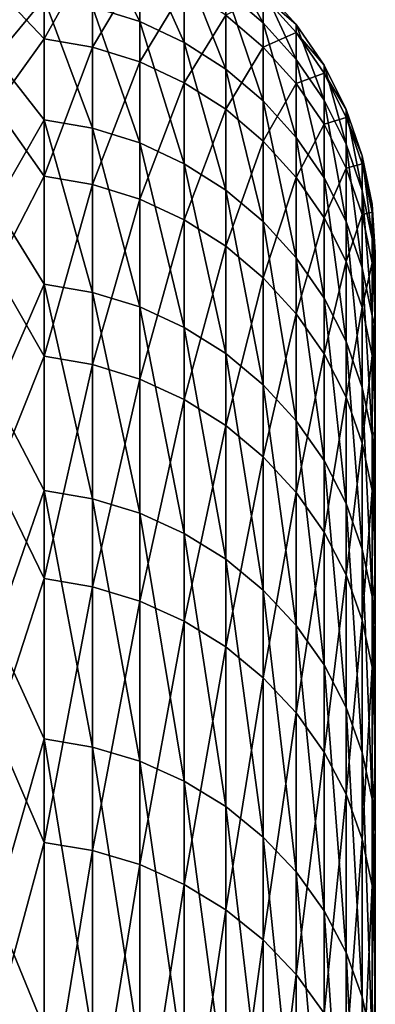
# Model space of a CAD drawing. Header units: metres. Extents: x -2 to 85, y -75 to 96.
# Tile 378 of 444: x 67.871 to 68.35, y 49.973 to 51.3. Entities that reach past the tile are written whole.
import ezdxf

# ---------------------------------------------------------------- set-up
doc = ezdxf.new("R2010")
doc.units = ezdxf.units.M
doc.layers.add('solid_20204500', color=7, linetype='CONTINUOUS')

msp = doc.modelspace()

# ---------------------------------------------------------------- linework, layer by layer
at = {"layer": 'solid_20204500'}
for points in [[(67.9692, 51.423206, -1.535924), (68.032547, 51.403149, -1.534609), (68.032547, 51.297562, -2.699252)], [(67.9692, 51.317528, -2.701565), (67.9692, 51.423206, -1.535924), (68.032547, 51.297562, -2.699252)], [(67.903748, 51.401981, 1.973247), (67.838074, 51.344112, 2.593915), (67.903748, 51.274536, 3.137286)], [(67.903748, 51.401981, 1.973247), (67.903748, 51.274536, 3.137286), (67.9692, 51.390503, 1.972279)], [(68.032547, 51.403149, -1.534609), (68.092674, 51.374886, -1.532755), (68.092674, 51.269428, -2.695992)], [(68.032547, 51.297562, -2.699252), (68.032547, 51.403149, -1.534609), (68.092674, 51.269428, -2.695992)], [(67.903748, 51.328972, -2.702891), (67.838074, 51.249069, -3.34015), (67.838074, 51.388409, -2.158317)], [(67.903748, 51.274536, 3.137286), (67.9692, 51.263119, 3.135747), (67.9692, 51.390503, 1.972279)], [(67.9692, 51.390503, 1.972279), (67.9692, 51.263119, 3.135747), (68.032547, 51.370476, 1.97059)], [(68.148514, 51.386189, -0.365145), (68.199074, 51.343056, -0.364472), (68.199074, 51.295872, -1.527574)], [(68.148514, 51.338917, -1.530397), (68.148514, 51.386189, -0.365145), (68.199074, 51.295872, -1.527574)], [(67.9692, 51.263119, 3.135747), (68.032547, 51.243198, 3.133062), (68.032547, 51.370476, 1.97059)], [(68.032547, 51.370476, 1.97059), (68.032547, 51.243198, 3.133062), (68.092674, 51.342251, 1.96821)], [(68.092674, 51.374886, -1.532755), (68.148514, 51.338917, -1.530397), (68.148514, 51.23362, -2.691843)], [(68.092674, 51.269428, -2.695992), (68.092674, 51.374886, -1.532755), (68.148514, 51.23362, -2.691843)], [(67.903748, 51.274536, 3.137286), (67.838074, 51.344112, 2.593915), (67.838074, 51.18277, 3.772945)], [(68.032547, 51.243198, 3.133062), (68.092674, 51.21513, 3.129279), (68.092674, 51.342251, 1.96821)], [(68.092674, 51.342251, 1.96821), (68.092674, 51.21513, 3.129279), (68.148514, 51.306332, 1.965181)], [(68.199074, 51.343056, -0.364472), (68.243469, 51.293606, -0.3637), (68.243469, 51.246521, -1.524338)], [(68.199074, 51.343056, -0.364472), (68.199074, 51.332207, 0.799536), (68.243469, 51.293606, -0.3637)], [(68.199074, 51.295872, -1.527574), (68.199074, 51.343056, -0.364472), (68.243469, 51.246521, -1.524338)], [(67.903748, 51.165245, -3.862384), (67.838074, 51.249069, -3.34015), (67.903748, 51.328972, -2.702891)], [(67.903748, 51.328972, -2.702891), (67.9692, 51.317528, -2.701565), (67.9692, 51.153881, -3.86049)], [(67.903748, 51.165245, -3.862384), (67.903748, 51.328972, -2.702891), (67.9692, 51.153881, -3.86049)], [(68.148514, 51.338917, -1.530397), (68.199074, 51.295872, -1.527574), (68.199074, 51.190769, -2.686879)], [(68.148514, 51.23362, -2.691843), (68.148514, 51.338917, -1.530397), (68.199074, 51.190769, -2.686879)], [(68.148514, 51.306332, 1.965181), (68.199074, 51.263351, 1.961557), (68.199074, 51.332207, 0.799536)], [(68.199074, 51.332207, 0.799536), (68.243469, 51.282776, 0.797843), (68.243469, 51.293606, -0.3637)], [(68.199074, 51.332207, 0.799536), (68.199074, 51.263351, 1.961557), (68.243469, 51.282776, 0.797843)], [(67.9692, 51.317528, -2.701565), (68.032547, 51.297562, -2.699252), (68.032547, 51.134056, -3.857184)], [(67.9692, 51.153881, -3.86049), (67.9692, 51.317528, -2.701565), (68.032547, 51.134056, -3.857184)], [(68.092674, 51.21513, 3.129279), (68.148514, 51.179405, 3.124463), (68.148514, 51.306332, 1.965181)], [(68.148514, 51.306332, 1.965181), (68.148514, 51.179405, 3.124463), (68.199074, 51.263351, 1.961557)], [(68.032547, 51.297562, -2.699252), (68.092674, 51.269428, -2.695992), (68.092674, 51.106117, -3.852526)], [(68.032547, 51.134056, -3.857184), (68.032547, 51.297562, -2.699252), (68.092674, 51.106117, -3.852526)], [(68.199074, 51.295872, -1.527574), (68.243469, 51.246521, -1.524338), (68.243469, 51.14164, -2.681187)], [(68.199074, 51.190769, -2.686879), (68.199074, 51.295872, -1.527574), (68.243469, 51.14164, -2.681187)], [(68.243469, 51.293606, -0.3637), (68.280907, 51.238701, -0.362843), (68.280907, 51.191727, -1.520745)], [(68.243469, 51.293606, -0.3637), (68.243469, 51.282776, 0.797843), (68.280907, 51.238701, -0.362843)], [(68.243469, 51.246521, -1.524338), (68.243469, 51.293606, -0.3637), (68.280907, 51.191727, -1.520745)], [(68.199074, 51.263351, 1.961557), (68.243469, 51.214066, 1.957401), (68.243469, 51.282776, 0.797843)], [(68.243469, 51.282776, 0.797843), (68.280907, 51.227898, 0.795962), (68.280907, 51.238701, -0.362843)], [(68.243469, 51.282776, 0.797843), (68.243469, 51.214066, 1.957401), (68.280907, 51.227898, 0.795962)], [(67.903748, 51.274536, 3.137286), (67.838074, 51.18277, 3.772945), (67.903748, 51.089222, 4.293526)], [(67.903748, 51.274536, 3.137286), (67.903748, 51.089222, 4.293526), (67.9692, 51.263119, 3.135747)], [(67.903748, 51.089222, 4.293526), (67.9692, 51.077896, 4.29142), (67.9692, 51.263119, 3.135747)], [(67.9692, 51.263119, 3.135747), (67.9692, 51.077896, 4.29142), (68.032547, 51.243198, 3.133062)], [(68.092674, 51.269428, -2.695992), (68.148514, 51.23362, -2.691843), (68.148514, 51.07056, -3.846597)], [(68.092674, 51.106117, -3.852526), (68.092674, 51.269428, -2.695992), (68.148514, 51.07056, -3.846597)], [(68.148514, 51.179405, 3.124463), (68.199074, 51.136658, 3.118701), (68.199074, 51.263351, 1.961557)], [(68.199074, 51.263351, 1.961557), (68.199074, 51.136658, 3.118701), (68.243469, 51.214066, 1.957401)], [(67.903748, 51.165245, -3.862384), (67.838074, 51.050056, -4.513409), (67.838074, 51.249069, -3.34015)], [(67.9692, 51.077896, 4.29142), (68.032547, 51.058136, 4.287745), (68.032547, 51.243198, 3.133062)], [(68.032547, 51.243198, 3.133062), (68.032547, 51.058136, 4.287745), (68.092674, 51.21513, 3.129279)], [(68.243469, 51.246521, -1.524338), (68.280907, 51.191727, -1.520745), (68.280907, 51.087093, -2.674867)], [(68.243469, 51.14164, -2.681187), (68.243469, 51.246521, -1.524338), (68.280907, 51.087093, -2.674867)], [(68.280907, 51.238701, -0.362843), (68.310738, 51.179317, -0.361915), (68.310738, 51.132462, -1.516859)], [(68.280907, 51.238701, -0.362843), (68.280907, 51.227898, 0.795962), (68.310738, 51.179317, -0.361915)], [(68.280907, 51.191727, -1.520745), (68.280907, 51.238701, -0.362843), (68.310738, 51.132462, -1.516859)], [(68.148514, 51.23362, -2.691843), (68.199074, 51.190769, -2.686879), (68.199074, 51.028011, -3.839503)], [(68.148514, 51.07056, -3.846597), (68.148514, 51.23362, -2.691843), (68.199074, 51.028011, -3.839503)], [(68.243469, 51.214066, 1.957401), (68.280907, 51.159348, 1.952788), (68.280907, 51.227898, 0.795962)], [(68.280907, 51.227898, 0.795962), (68.310738, 51.168541, 0.793928), (68.310738, 51.179317, -0.361915)], [(68.280907, 51.227898, 0.795962), (68.280907, 51.159348, 1.952788), (68.310738, 51.168541, 0.793928)], [(68.032547, 51.058136, 4.287745), (68.092674, 51.030289, 4.282568), (68.092674, 51.21513, 3.129279)], [(68.092674, 51.21513, 3.129279), (68.092674, 51.030289, 4.282568), (68.148514, 51.179405, 3.124463)], [(68.199074, 51.136658, 3.118701), (68.243469, 51.087639, 3.112094), (68.243469, 51.214066, 1.957401)], [(68.243469, 51.214066, 1.957401), (68.243469, 51.087639, 3.112094), (68.280907, 51.159348, 1.952788)], [(67.903748, 51.089222, 4.293526), (67.838074, 51.18277, 3.772945), (67.838074, 50.961918, 4.94229)], [(68.199074, 51.190769, -2.686879), (68.243469, 51.14164, -2.681187), (68.243469, 50.979225, -3.831369)], [(68.199074, 51.028011, -3.839503), (68.199074, 51.190769, -2.686879), (68.243469, 50.979225, -3.831369)], [(68.280907, 51.191727, -1.520745), (68.310738, 51.132462, -1.516859), (68.310738, 51.028099, -2.668031)], [(68.280907, 51.087093, -2.674867), (68.280907, 51.191727, -1.520745), (68.310738, 51.028099, -2.668031)], [(68.092674, 51.030289, 4.282568), (68.148514, 50.99485, 4.275977), (68.148514, 51.179405, 3.124463)], [(68.148514, 51.179405, 3.124463), (68.148514, 50.99485, 4.275977), (68.199074, 51.136658, 3.118701)], [(68.280907, 51.159348, 1.952788), (68.310738, 51.100166, 1.947798), (68.310738, 51.168541, 0.793928)], [(68.310738, 51.179317, -0.361915), (68.332428, 51.116501, -0.360935), (68.332428, 51.069775, -1.512748)], [(68.310738, 51.179317, -0.361915), (68.310738, 51.168541, 0.793928), (68.332428, 51.116501, -0.360935)], [(68.310738, 51.132462, -1.516859), (68.310738, 51.179317, -0.361915), (68.332428, 51.069775, -1.512748)], [(68.310738, 51.168541, 0.793928), (68.332428, 51.105755, 0.791776), (68.332428, 51.116501, -0.360935)], [(68.310738, 51.168541, 0.793928), (68.310738, 51.100166, 1.947798), (68.332428, 51.105755, 0.791776)], [(67.903748, 50.943924, -5.012275), (67.838074, 51.050056, -4.513409), (67.903748, 51.165245, -3.862384)], [(67.903748, 51.165245, -3.862384), (67.9692, 51.153881, -3.86049), (67.9692, 50.932671, -5.009816)], [(67.903748, 50.943924, -5.012275), (67.903748, 51.165245, -3.862384), (67.9692, 50.932671, -5.009816)], [(68.243469, 51.087639, 3.112094), (68.280907, 51.033222, 3.104759), (68.280907, 51.159348, 1.952788)], [(68.280907, 51.159348, 1.952788), (68.280907, 51.033222, 3.104759), (68.310738, 51.100166, 1.947798)], [(67.9692, 51.153881, -3.86049), (68.032547, 51.134056, -3.857184), (68.032547, 50.913033, -5.005527)], [(67.9692, 50.932671, -5.009816), (67.9692, 51.153881, -3.86049), (68.032547, 50.913033, -5.005527)], [(68.032547, 51.134056, -3.857184), (68.092674, 51.106117, -3.852526), (68.092674, 50.885361, -4.999482)], [(68.032547, 50.913033, -5.005527), (68.032547, 51.134056, -3.857184), (68.092674, 50.885361, -4.999482)], [(68.148514, 50.99485, 4.275977), (68.199074, 50.952442, 4.268091), (68.199074, 51.136658, 3.118701)], [(68.199074, 51.136658, 3.118701), (68.199074, 50.952442, 4.268091), (68.243469, 51.087639, 3.112094)], [(68.243469, 51.14164, -2.681187), (68.280907, 51.087093, -2.674867), (68.280907, 50.925064, -3.822339)], [(68.243469, 50.979225, -3.831369), (68.243469, 51.14164, -2.681187), (68.280907, 50.925064, -3.822339)], [(68.310738, 51.132462, -1.516859), (68.332428, 51.069775, -1.512748), (68.332428, 50.965691, -2.660801)], [(68.310738, 51.028099, -2.668031), (68.310738, 51.132462, -1.516859), (68.332428, 50.965691, -2.660801)], [(68.332428, 51.116501, -0.360935), (68.345589, 51.051365, -0.359918), (68.345589, 51.004768, -1.508486)], [(68.332428, 51.116501, -0.360935), (68.332428, 51.105755, 0.791776), (68.345589, 51.051365, -0.359918)], [(68.332428, 51.069775, -1.512748), (68.332428, 51.116501, -0.360935), (68.345589, 51.004768, -1.508486)], [(68.092674, 51.106117, -3.852526), (68.148514, 51.07056, -3.846597), (68.148514, 50.850143, -4.991788)], [(68.092674, 50.885361, -4.999482), (68.092674, 51.106117, -3.852526), (68.148514, 50.850143, -4.991788)], [(68.310738, 51.100166, 1.947798), (68.332428, 51.037567, 1.942519), (68.332428, 51.105755, 0.791776)], [(68.332428, 51.105755, 0.791776), (68.345589, 51.040649, 0.789545), (68.345589, 51.051365, -0.359918)], [(68.332428, 51.105755, 0.791776), (68.332428, 51.037567, 1.942519), (68.345589, 51.040649, 0.789545)], [(67.903748, 51.089222, 4.293526), (67.838074, 50.961918, 4.94229), (67.903748, 50.846504, 5.439092)], [(67.903748, 51.089222, 4.293526), (67.903748, 50.846504, 5.439092), (67.9692, 51.077896, 4.29142)], [(68.280907, 51.033222, 3.104759), (68.310738, 50.974361, 3.096825), (68.310738, 51.100166, 1.947798)], [(68.310738, 51.100166, 1.947798), (68.310738, 50.974361, 3.096825), (68.332428, 51.037567, 1.942519)], [(67.903748, 50.846504, 5.439092), (67.9692, 50.8353, 5.436424), (67.9692, 51.077896, 4.29142)], [(67.9692, 51.077896, 4.29142), (67.9692, 50.8353, 5.436424), (68.032547, 51.058136, 4.287745)], [(68.199074, 50.952442, 4.268091), (68.243469, 50.903816, 4.259049), (68.243469, 51.087639, 3.112094)], [(68.243469, 51.087639, 3.112094), (68.243469, 50.903816, 4.259049), (68.280907, 51.033222, 3.104759)], [(68.280907, 51.087093, -2.674867), (68.310738, 51.028099, -2.668031), (68.310738, 50.866482, -3.812571)], [(68.280907, 50.925064, -3.822339), (68.280907, 51.087093, -2.674867), (68.310738, 50.866482, -3.812571)], [(68.148514, 51.07056, -3.846597), (68.199074, 51.028011, -3.839503), (68.199074, 50.808002, -4.982582)], [(68.148514, 50.850143, -4.991788), (68.148514, 51.07056, -3.846597), (68.199074, 50.808002, -4.982582)], [(68.332428, 51.069775, -1.512748), (68.345589, 51.004768, -1.508486), (68.345589, 50.900978, -2.653304)], [(68.332428, 50.965691, -2.660801), (68.332428, 51.069775, -1.512748), (68.345589, 50.900978, -2.653304)], [(67.903748, 50.943924, -5.012275), (67.838074, 50.79187, -5.675082), (67.838074, 51.050056, -4.513409)], [(67.9692, 50.8353, 5.436424), (68.032547, 50.815746, 5.431769), (68.032547, 51.058136, 4.287745)], [(68.032547, 51.058136, 4.287745), (68.032547, 50.815746, 5.431769), (68.092674, 51.030289, 4.282568)], [(68.345589, 51.051365, -0.359918), (68.349998, 50.986908, 0.214302), (68.349998, 50.984814, -0.377795)], [(68.345589, 51.051365, -0.359918), (68.345589, 51.040649, 0.789545), (68.349998, 50.986908, 0.214302)], [(68.345589, 51.051365, -0.359918), (68.349998, 50.984814, -0.377795), (68.349998, 50.96748, -0.969163)], [(68.345589, 51.004768, -1.508486), (68.345589, 51.051365, -0.359918), (68.349998, 50.96748, -0.969163)], [(68.310738, 50.974361, 3.096825), (68.332428, 50.912102, 3.088432), (68.332428, 51.037567, 1.942519)], [(68.332428, 51.037567, 1.942519), (68.345589, 50.972652, 1.937046), (68.345589, 51.040649, 0.789545)], [(68.332428, 51.037567, 1.942519), (68.332428, 50.912102, 3.088432), (68.345589, 50.972652, 1.937046)], [(68.345589, 51.040649, 0.789545), (68.349998, 50.973774, 0.806256), (68.349998, 50.986908, 0.214302)], [(68.345589, 51.040649, 0.789545), (68.345589, 50.972652, 1.937046), (68.349998, 50.973774, 0.806256)], [(68.032547, 50.815746, 5.431769), (68.092674, 50.788193, 5.425209), (68.092674, 51.030289, 4.282568)], [(68.092674, 51.030289, 4.282568), (68.092674, 50.788193, 5.425209), (68.148514, 50.99485, 4.275977)], [(68.199074, 51.028011, -3.839503), (68.243469, 50.979225, -3.831369), (68.243469, 50.759686, -4.972026)], [(68.199074, 50.808002, -4.982582), (68.199074, 51.028011, -3.839503), (68.243469, 50.759686, -4.972026)], [(68.243469, 50.903816, 4.259049), (68.280907, 50.849831, 4.249011), (68.280907, 51.033222, 3.104759)], [(68.280907, 51.033222, 3.104759), (68.280907, 50.849831, 4.249011), (68.310738, 50.974361, 3.096825)], [(68.310738, 51.028099, -2.668031), (68.332428, 50.965691, -2.660801), (68.332428, 50.804512, -3.802239)], [(68.310738, 50.866482, -3.812571), (68.310738, 51.028099, -2.668031), (68.332428, 50.804512, -3.802239)], [(68.345589, 51.004768, -1.508486), (68.349998, 50.96748, -0.969163), (68.349998, 50.934887, -1.560375)], [(68.345589, 51.004768, -1.508486), (68.349998, 50.934887, -1.560375), (68.349998, 50.887108, -2.150534)], [(68.345589, 50.900978, -2.653304), (68.345589, 51.004768, -1.508486), (68.349998, 50.887108, -2.150534)], [(68.092674, 50.788193, 5.425209), (68.148514, 50.753124, 5.416861), (68.148514, 50.99485, 4.275977)], [(68.148514, 50.99485, 4.275977), (68.148514, 50.753124, 5.416861), (68.199074, 50.952442, 4.268091)], [(68.349998, 50.984814, -0.377795), (68.349998, 50.986908, 0.214302), (68.349998, 50.973774, 0.806256)], [(68.349998, 50.984814, -0.377795), (68.349998, 50.973774, 0.806256), (68.349998, 50.945419, 1.397198)], [(68.349998, 50.96748, -0.969163), (68.349998, 50.984814, -0.377795), (68.349998, 50.945419, 1.397198)], [(68.243469, 50.979225, -3.831369), (68.280907, 50.925064, -3.822339), (68.280907, 50.706039, -4.960307)], [(68.243469, 50.759686, -4.972026), (68.243469, 50.979225, -3.831369), (68.280907, 50.706039, -4.960307)], [(68.280907, 50.849831, 4.249011), (68.310738, 50.791439, 4.238153), (68.310738, 50.974361, 3.096825)], [(68.310738, 50.974361, 3.096825), (68.310738, 50.791439, 4.238153), (68.332428, 50.912102, 3.088432)], [(68.332428, 50.912102, 3.088432), (68.345589, 50.847542, 3.07973), (68.345589, 50.972652, 1.937046)], [(68.345589, 50.972652, 1.937046), (68.349998, 50.945419, 1.397198), (68.349998, 50.973774, 0.806256)], [(68.345589, 50.972652, 1.937046), (68.349998, 50.90181, 1.987699), (68.349998, 50.945419, 1.397198)], [(68.345589, 50.972652, 1.937046), (68.345589, 50.847542, 3.07973), (68.349998, 50.90181, 1.987699)], [(67.903748, 50.846504, 5.439092), (67.838074, 50.961918, 4.94229), (67.838074, 50.682125, 6.098949)], [(68.332428, 50.965691, -2.660801), (68.345589, 50.900978, -2.653304), (68.345589, 50.740257, -3.791525)], [(68.332428, 50.804512, -3.802239), (68.332428, 50.965691, -2.660801), (68.345589, 50.740257, -3.791525)], [(68.349998, 50.96748, -0.969163), (68.349998, 50.945419, 1.397198), (68.349998, 50.90181, 1.987699)], [(68.349998, 50.934887, -1.560375), (68.349998, 50.96748, -0.969163), (68.349998, 50.90181, 1.987699)], [(67.903748, 50.665562, -6.149704), (67.838074, 50.79187, -5.675082), (67.903748, 50.943924, -5.012275)], [(67.903748, 50.943924, -5.012275), (67.9692, 50.932671, -5.009816), (67.9692, 50.654442, -6.146688)], [(67.903748, 50.665562, -6.149704), (67.903748, 50.943924, -5.012275), (67.9692, 50.654442, -6.146688)], [(68.148514, 50.753124, 5.416861), (68.199074, 50.711163, 5.40687), (68.199074, 50.952442, 4.268091)], [(68.199074, 50.952442, 4.268091), (68.199074, 50.711163, 5.40687), (68.243469, 50.903816, 4.259049)], [(67.9692, 50.932671, -5.009816), (68.032547, 50.913033, -5.005527), (68.032547, 50.635044, -6.141425)], [(67.9692, 50.654442, -6.146688), (67.9692, 50.932671, -5.009816), (68.032547, 50.635044, -6.141425)], [(68.349998, 50.934887, -1.560375), (68.349998, 50.90181, 1.987699), (68.349998, 50.843033, 2.576865)], [(68.349998, 50.887108, -2.150534), (68.349998, 50.934887, -1.560375), (68.349998, 50.843033, 2.576865)], [(68.280907, 50.925064, -3.822339), (68.310738, 50.866482, -3.812571), (68.310738, 50.648014, -4.947631)], [(68.280907, 50.706039, -4.960307), (68.280907, 50.925064, -3.822339), (68.310738, 50.648014, -4.947631)], [(68.032547, 50.913033, -5.005527), (68.092674, 50.885361, -4.999482), (68.092674, 50.607712, -6.134008)], [(68.032547, 50.635044, -6.141425), (68.032547, 50.913033, -5.005527), (68.092674, 50.607712, -6.134008)], [(68.199074, 50.711163, 5.40687), (68.243469, 50.663048, 5.395416), (68.243469, 50.903816, 4.259049)], [(68.243469, 50.903816, 4.259049), (68.243469, 50.663048, 5.395416), (68.280907, 50.849831, 4.249011)], [(68.310738, 50.791439, 4.238153), (68.332428, 50.729675, 4.226667), (68.332428, 50.912102, 3.088432)], [(68.332428, 50.912102, 3.088432), (68.332428, 50.729675, 4.226667), (68.345589, 50.847542, 3.07973)], [(68.345589, 50.847542, 3.07973), (68.349998, 50.843033, 2.576865), (68.349998, 50.90181, 1.987699)], [(68.345589, 50.900978, -2.653304), (68.349998, 50.887108, -2.150534), (68.349998, 50.824184, -2.738801)], [(68.345589, 50.900978, -2.653304), (68.349998, 50.824184, -2.738801), (68.349998, 50.746059, -3.325743)], [(68.345589, 50.740257, -3.791525), (68.345589, 50.900978, -2.653304), (68.349998, 50.746059, -3.325743)], [(68.092674, 50.885361, -4.999482), (68.148514, 50.850143, -4.991788), (68.148514, 50.572922, -6.124569)], [(68.092674, 50.607712, -6.134008), (68.092674, 50.885361, -4.999482), (68.148514, 50.572922, -6.124569)], [(68.349998, 50.887108, -2.150534), (68.349998, 50.843033, 2.576865), (68.349998, 50.769154, 3.163857)], [(68.349998, 50.824184, -2.738801), (68.349998, 50.887108, -2.150534), (68.349998, 50.769154, 3.163857)], [(68.310738, 50.866482, -3.812571), (68.332428, 50.804512, -3.802239), (68.332428, 50.586639, -4.934224)], [(68.310738, 50.648014, -4.947631), (68.310738, 50.866482, -3.812571), (68.332428, 50.586639, -4.934224)], [(68.148514, 50.850143, -4.991788), (68.199074, 50.808002, -4.982582), (68.199074, 50.531292, -6.113274)], [(68.148514, 50.572922, -6.124569), (68.148514, 50.850143, -4.991788), (68.199074, 50.531292, -6.113274)], [(67.903748, 50.846504, 5.439092), (67.838074, 50.682125, 6.098949), (67.903748, 50.546989, 6.571135)], [(67.903748, 50.846504, 5.439092), (67.903748, 50.546989, 6.571135), (67.9692, 50.8353, 5.436424)], [(68.243469, 50.663048, 5.395416), (68.280907, 50.609631, 5.382699), (68.280907, 50.849831, 4.249011)], [(68.280907, 50.849831, 4.249011), (68.280907, 50.609631, 5.382699), (68.310738, 50.791439, 4.238153)], [(68.332428, 50.729675, 4.226667), (68.345589, 50.66563, 4.214757), (68.345589, 50.847542, 3.07973)], [(68.345589, 50.847542, 3.07973), (68.349998, 50.769154, 3.163857), (68.349998, 50.843033, 2.576865)], [(68.345589, 50.847542, 3.07973), (68.345589, 50.66563, 4.214757), (68.349998, 50.769154, 3.163857)], [(67.903748, 50.546989, 6.571135), (67.9692, 50.535931, 6.567912), (67.9692, 50.8353, 5.436424)], [(67.9692, 50.8353, 5.436424), (67.9692, 50.535931, 6.567912), (68.032547, 50.815746, 5.431769)], [(68.349998, 50.824184, -2.738801), (68.349998, 50.769154, 3.163857), (68.349998, 50.680103, 3.74924)], [(68.349998, 50.746059, -3.325743), (68.349998, 50.824184, -2.738801), (68.349998, 50.680103, 3.74924)], [(67.9692, 50.535931, 6.567912), (68.032547, 50.516632, 6.562288), (68.032547, 50.815746, 5.431769)], [(68.032547, 50.815746, 5.431769), (68.032547, 50.516632, 6.562288), (68.092674, 50.788193, 5.425209)], [(68.199074, 50.808002, -4.982582), (68.243469, 50.759686, -4.972026), (68.243469, 50.483559, -6.100322)], [(68.199074, 50.531292, -6.113274), (68.199074, 50.808002, -4.982582), (68.243469, 50.483559, -6.100322)], [(68.332428, 50.804512, -3.802239), (68.345589, 50.740257, -3.791525), (68.345589, 50.522995, -4.92032)], [(68.332428, 50.586639, -4.934224), (68.332428, 50.804512, -3.802239), (68.345589, 50.522995, -4.92032)], [(67.903748, 50.665562, -6.149704), (67.838074, 50.475178, -6.822187), (67.838074, 50.79187, -5.675082)], [(68.032547, 50.516632, 6.562288), (68.092674, 50.489441, 6.554363), (68.092674, 50.788193, 5.425209)], [(68.092674, 50.788193, 5.425209), (68.092674, 50.489441, 6.554363), (68.148514, 50.753124, 5.416861)], [(68.280907, 50.609631, 5.382699), (68.310738, 50.551853, 5.368944), (68.310738, 50.791439, 4.238153)], [(68.310738, 50.791439, 4.238153), (68.310738, 50.551853, 5.368944), (68.332428, 50.729675, 4.226667)], [(68.243469, 50.759686, -4.972026), (68.280907, 50.706039, -4.960307), (68.280907, 50.430561, -6.085944)], [(68.243469, 50.483559, -6.100322), (68.243469, 50.759686, -4.972026), (68.280907, 50.430561, -6.085944)], [(68.345589, 50.66563, 4.214757), (68.349998, 50.680103, 3.74924), (68.349998, 50.769154, 3.163857)], [(68.092674, 50.489441, 6.554363), (68.148514, 50.454834, 6.544277), (68.148514, 50.753124, 5.416861)], [(68.148514, 50.753124, 5.416861), (68.148514, 50.454834, 6.544277), (68.199074, 50.711163, 5.40687)], [(68.345589, 50.740257, -3.791525), (68.349998, 50.746059, -3.325743), (68.349998, 50.652878, -3.910444)], [(68.349998, 50.746059, -3.325743), (68.349998, 50.680103, 3.74924), (68.349998, 50.576035, 4.332103)], [(68.349998, 50.652878, -3.910444), (68.349998, 50.746059, -3.325743), (68.349998, 50.576035, 4.332103)], [(68.345589, 50.740257, -3.791525), (68.349998, 50.652878, -3.910444), (68.349998, 50.544743, -4.492103)], [(68.345589, 50.522995, -4.92032), (68.345589, 50.740257, -3.791525), (68.349998, 50.544743, -4.492103)], [(68.310738, 50.551853, 5.368944), (68.332428, 50.490738, 5.354394), (68.332428, 50.729675, 4.226667)], [(68.332428, 50.729675, 4.226667), (68.332428, 50.490738, 5.354394), (68.345589, 50.66563, 4.214757)], [(68.148514, 50.454834, 6.544277), (68.199074, 50.413422, 6.532207), (68.199074, 50.711163, 5.40687)], [(68.199074, 50.711163, 5.40687), (68.199074, 50.413422, 6.532207), (68.243469, 50.663048, 5.395416)], [(68.280907, 50.706039, -4.960307), (68.310738, 50.648014, -4.947631), (68.310738, 50.373241, -6.070392)], [(68.280907, 50.430561, -6.085944), (68.280907, 50.706039, -4.960307), (68.310738, 50.373241, -6.070392)], [(67.903748, 50.546989, 6.571135), (67.838074, 50.682125, 6.098949), (67.838074, 50.344105, 7.239952)], [(68.345589, 50.66563, 4.214757), (68.349998, 50.576035, 4.332103), (68.349998, 50.680103, 3.74924)], [(67.903748, 50.330849, -7.271845), (67.838074, 50.475178, -6.822187), (67.903748, 50.665562, -6.149704)], [(67.903748, 50.665562, -6.149704), (67.9692, 50.654442, -6.146688), (67.9692, 50.319897, -7.268278)], [(67.903748, 50.330849, -7.271845), (67.903748, 50.665562, -6.149704), (67.9692, 50.319897, -7.268278)], [(68.332428, 50.490738, 5.354394), (68.345589, 50.427364, 5.339306), (68.345589, 50.66563, 4.214757)], [(68.345589, 50.66563, 4.214757), (68.345589, 50.427364, 5.339306), (68.349998, 50.576035, 4.332103)], [(67.9692, 50.654442, -6.146688), (68.032547, 50.635044, -6.141425), (68.032547, 50.300785, -7.262054)], [(67.9692, 50.319897, -7.268278), (67.9692, 50.654442, -6.146688), (68.032547, 50.300785, -7.262054)], [(68.199074, 50.413422, 6.532207), (68.243469, 50.365936, 6.518369), (68.243469, 50.663048, 5.395416)], [(68.243469, 50.663048, 5.395416), (68.243469, 50.365936, 6.518369), (68.280907, 50.609631, 5.382699)], [(68.349998, 50.652878, -3.910444), (68.349998, 50.576035, 4.332103), (68.349998, 50.457073, 4.911644)], [(68.349998, 50.544743, -4.492103), (68.349998, 50.652878, -3.910444), (68.349998, 50.457073, 4.911644)], [(68.310738, 50.648014, -4.947631), (68.332428, 50.586639, -4.934224), (68.332428, 50.312611, -6.053941)], [(68.310738, 50.373241, -6.070392), (68.310738, 50.648014, -4.947631), (68.332428, 50.312611, -6.053941)], [(68.032547, 50.635044, -6.141425), (68.092674, 50.607712, -6.134008), (68.092674, 50.273853, -7.253284)], [(68.032547, 50.300785, -7.262054), (68.032547, 50.635044, -6.141425), (68.092674, 50.273853, -7.253284)], [(68.092674, 50.607712, -6.134008), (68.148514, 50.572922, -6.124569), (68.148514, 50.239574, -7.242123)], [(68.092674, 50.273853, -7.253284), (68.092674, 50.607712, -6.134008), (68.148514, 50.239574, -7.242123)], [(68.243469, 50.365936, 6.518369), (68.280907, 50.313221, 6.503005), (68.280907, 50.609631, 5.382699)], [(68.280907, 50.609631, 5.382699), (68.280907, 50.313221, 6.503005), (68.310738, 50.551853, 5.368944)], [(68.332428, 50.586639, -4.934224), (68.345589, 50.522995, -4.92032), (68.345589, 50.249741, -6.036882)], [(68.332428, 50.312611, -6.053941), (68.332428, 50.586639, -4.934224), (68.345589, 50.249741, -6.036882)], [(68.148514, 50.572922, -6.124569), (68.199074, 50.531292, -6.113274), (68.199074, 50.198563, -7.228766)], [(68.148514, 50.239574, -7.242123), (68.148514, 50.572922, -6.124569), (68.199074, 50.198563, -7.228766)], [(68.345589, 50.427364, 5.339306), (68.349998, 50.457073, 4.911644), (68.349998, 50.576035, 4.332103)], [(67.903748, 50.546989, 6.571135), (67.838074, 50.344105, 7.239952), (67.903748, 50.191418, 7.686841)], [(67.903748, 50.546989, 6.571135), (67.903748, 50.191418, 7.686841), (67.9692, 50.535931, 6.567912)], [(68.280907, 50.313221, 6.503005), (68.310738, 50.256199, 6.486387), (68.310738, 50.551853, 5.368944)], [(68.310738, 50.551853, 5.368944), (68.310738, 50.256199, 6.486387), (68.332428, 50.490738, 5.354394)], [(67.903748, 50.191418, 7.686841), (67.9692, 50.180531, 7.68307), (67.9692, 50.535931, 6.567912)], [(67.9692, 50.535931, 6.567912), (67.9692, 50.180531, 7.68307), (68.032547, 50.516632, 6.562288)], [(68.345589, 50.522995, -4.92032), (68.349998, 50.544743, -4.492103), (68.349998, 50.421551, -5.071273)], [(68.349998, 50.544743, -4.492103), (68.349998, 50.457073, 4.911644), (68.349998, 50.323109, 5.488417)], [(68.349998, 50.421551, -5.071273), (68.349998, 50.544743, -4.492103), (68.349998, 50.323109, 5.488417)], [(68.199074, 50.531292, -6.113274), (68.243469, 50.483559, -6.100322), (68.243469, 50.151531, -7.213452)], [(68.199074, 50.198563, -7.228766), (68.199074, 50.531292, -6.113274), (68.243469, 50.151531, -7.213452)], [(68.345589, 50.522995, -4.92032), (68.349998, 50.421551, -5.071273), (68.349998, 50.283527, -5.647029)], [(68.345589, 50.249741, -6.036882), (68.345589, 50.522995, -4.92032), (68.349998, 50.283527, -5.647029)], [(67.9692, 50.180531, 7.68307), (68.032547, 50.161541, 7.676492), (68.032547, 50.516632, 6.562288)], [(68.032547, 50.516632, 6.562288), (68.032547, 50.161541, 7.676492), (68.092674, 50.489441, 6.554363)], [(68.032547, 50.161541, 7.676492), (68.092674, 50.134777, 7.667221), (68.092674, 50.489441, 6.554363)], [(68.092674, 50.489441, 6.554363), (68.092674, 50.134777, 7.667221), (68.148514, 50.454834, 6.544277)], [(68.243469, 50.483559, -6.100322), (68.280907, 50.430561, -6.085944), (68.280907, 50.099319, -7.19645)], [(68.243469, 50.151531, -7.213452), (68.243469, 50.483559, -6.100322), (68.280907, 50.099319, -7.19645)], [(68.310738, 50.256199, 6.486387), (68.332428, 50.195885, 6.468809), (68.332428, 50.490738, 5.354394)], [(68.332428, 50.490738, 5.354394), (68.332428, 50.195885, 6.468809), (68.345589, 50.427364, 5.339306)], [(67.903748, 50.330849, -7.271845), (67.838074, 50.100796, -7.95178), (67.838074, 50.475178, -6.822187)], [(68.092674, 50.134777, 7.667221), (68.148514, 50.100716, 7.655423), (68.148514, 50.454834, 6.544277)], [(68.148514, 50.454834, 6.544277), (68.148514, 50.100716, 7.655423), (68.199074, 50.413422, 6.532207)], [(68.345589, 50.427364, 5.339306), (68.349998, 50.323109, 5.488417), (68.349998, 50.457073, 4.911644)], [(68.280907, 50.430561, -6.085944), (68.310738, 50.373241, -6.070392), (68.310738, 50.042847, -7.17806)], [(68.280907, 50.099319, -7.19645), (68.280907, 50.430561, -6.085944), (68.310738, 50.042847, -7.17806)], [(68.332428, 50.195885, 6.468809), (68.345589, 50.133343, 6.450581), (68.345589, 50.427364, 5.339306)], [(68.345589, 50.427364, 5.339306), (68.345589, 50.133343, 6.450581), (68.349998, 50.323109, 5.488417)], [(68.148514, 50.100716, 7.655423), (68.199074, 50.059956, 7.641304), (68.199074, 50.413422, 6.532207)], [(68.199074, 50.413422, 6.532207), (68.199074, 50.059956, 7.641304), (68.243469, 50.365936, 6.518369)], [(68.349998, 50.421551, -5.071273), (68.349998, 50.323109, 5.488417), (68.349998, 50.17437, 6.0615)], [(68.349998, 50.283527, -5.647029), (68.349998, 50.421551, -5.071273), (68.349998, 50.17437, 6.0615)], [(68.310738, 50.373241, -6.070392), (68.332428, 50.312611, -6.053941), (68.332428, 49.983112, -7.158607)], [(68.310738, 50.042847, -7.17806), (68.310738, 50.373241, -6.070392), (68.332428, 49.983112, -7.158607)], [(68.199074, 50.059956, 7.641304), (68.243469, 50.013222, 7.625116), (68.243469, 50.365936, 6.518369)], [(68.243469, 50.365936, 6.518369), (68.243469, 50.013222, 7.625116), (68.280907, 50.313221, 6.503005)], [(67.903748, 50.191418, 7.686841), (67.838074, 50.344105, 7.239952), (67.838074, 49.94873, 8.36237)], [(67.903748, 49.940617, -8.375906), (67.838074, 50.100796, -7.95178), (67.903748, 50.330849, -7.271845)], [(67.903748, 50.330849, -7.271845), (67.9692, 50.319897, -7.268278), (67.9692, 49.929855, -8.371798)], [(67.903748, 49.940617, -8.375906), (67.903748, 50.330849, -7.271845), (67.9692, 49.929855, -8.371798)], [(67.9692, 50.319897, -7.268278), (68.032547, 50.300785, -7.262054), (68.032547, 49.911079, -8.36463)], [(67.9692, 49.929855, -8.371798), (67.9692, 50.319897, -7.268278), (68.032547, 49.911079, -8.36463)], [(68.345589, 50.133343, 6.450581), (68.349998, 50.17437, 6.0615), (68.349998, 50.323109, 5.488417)], [(68.243469, 50.013222, 7.625116), (68.280907, 49.961334, 7.607143), (68.280907, 50.313221, 6.503005)], [(68.280907, 50.313221, 6.503005), (68.280907, 49.961334, 7.607143), (68.310738, 50.256199, 6.486387)], [(68.332428, 50.312611, -6.053941), (68.345589, 50.249741, -6.036882), (68.345589, 49.921169, -7.138436)], [(68.332428, 49.983112, -7.158607), (68.332428, 50.312611, -6.053941), (68.345589, 49.921169, -7.138436)], [(68.032547, 50.300785, -7.262054), (68.092674, 50.273853, -7.253284), (68.092674, 49.884617, -8.354527)], [(68.032547, 49.911079, -8.36463), (68.032547, 50.300785, -7.262054), (68.092674, 49.884617, -8.354527)], [(68.345589, 50.249741, -6.036882), (68.349998, 50.283527, -5.647029), (68.349998, 50.130821, -6.218609)], [(68.349998, 50.283527, -5.647029), (68.349998, 50.17437, 6.0615), (68.349998, 50.011036, 6.630133)], [(68.349998, 50.130821, -6.218609), (68.349998, 50.283527, -5.647029), (68.349998, 50.011036, 6.630133)], [(68.092674, 50.273853, -7.253284), (68.148514, 50.239574, -7.242123), (68.148514, 49.850941, -8.341672)], [(68.092674, 49.884617, -8.354527), (68.092674, 50.273853, -7.253284), (68.148514, 49.850941, -8.341672)], [(68.280907, 49.961334, 7.607143), (68.310738, 49.905212, 7.587704), (68.310738, 50.256199, 6.486387)], [(68.310738, 50.256199, 6.486387), (68.310738, 49.905212, 7.587704), (68.332428, 50.195885, 6.468809)], [(68.345589, 50.249741, -6.036882), (68.349998, 50.130821, -6.218609), (68.349998, 49.963299, -6.786553)], [(68.345589, 49.921169, -7.138436), (68.345589, 50.249741, -6.036882), (68.349998, 49.963299, -6.786553)], [(68.148514, 50.239574, -7.242123), (68.199074, 50.198563, -7.228766), (68.199074, 49.810642, -8.326287)], [(68.148514, 49.850941, -8.341672), (68.148514, 50.239574, -7.242123), (68.199074, 49.810642, -8.326287)], [(67.903748, 50.191418, 7.686841), (67.838074, 49.94873, 8.36237), (67.903748, 49.780674, 8.783437)], [(67.903748, 50.191418, 7.686841), (67.903748, 49.780674, 8.783437), (67.9692, 50.180531, 7.68307)], [(68.199074, 50.198563, -7.228766), (68.243469, 50.151531, -7.213452), (68.243469, 49.764435, -8.308648)], [(68.199074, 49.810642, -8.326287), (68.199074, 50.198563, -7.228766), (68.243469, 49.764435, -8.308648)], [(68.310738, 49.905212, 7.587704), (68.332428, 49.845852, 7.567141), (68.332428, 50.195885, 6.468809)], [(68.332428, 50.195885, 6.468809), (68.332428, 49.845852, 7.567141), (68.345589, 50.133343, 6.450581)], [(67.903748, 49.780674, 8.783437), (67.9692, 49.769989, 8.779128), (67.9692, 50.180531, 7.68307)], [(67.9692, 50.180531, 7.68307), (67.9692, 49.769989, 8.779128), (68.032547, 50.161541, 7.676492)], [(68.345589, 50.133343, 6.450581), (68.349998, 50.011036, 6.630133), (68.349998, 50.17437, 6.0615)], [(67.9692, 49.769989, 8.779128), (68.032547, 49.75135, 8.771611), (68.032547, 50.161541, 7.676492)], [(68.032547, 50.161541, 7.676492), (68.032547, 49.75135, 8.771611), (68.092674, 50.134777, 7.667221)], [(68.243469, 50.151531, -7.213452), (68.280907, 50.099319, -7.19645), (68.280907, 49.713135, -8.289064)], [(68.243469, 49.764435, -8.308648), (68.243469, 50.151531, -7.213452), (68.280907, 49.713135, -8.289064)], [(68.032547, 49.75135, 8.771611), (68.092674, 49.725082, 8.761018), (68.092674, 50.134777, 7.667221)], [(68.092674, 50.134777, 7.667221), (68.092674, 49.725082, 8.761018), (68.148514, 50.100716, 7.655423)], [(68.332428, 49.845852, 7.567141), (68.345589, 49.784294, 7.545819), (68.345589, 50.133343, 6.450581)], [(68.345589, 50.133343, 6.450581), (68.345589, 49.784294, 7.545819), (68.349998, 50.011036, 6.630133)], [(68.349998, 50.130821, -6.218609), (68.349998, 50.011036, 6.630133), (68.349998, 49.832954, 7.194855)], [(68.349998, 49.963299, -6.786553), (68.349998, 50.130821, -6.218609), (68.349998, 49.832954, 7.194855)], [(67.903748, 49.940617, -8.375906), (67.838074, 49.669678, -9.060961), (67.838074, 50.100796, -7.95178)], [(68.092674, 49.725082, 8.761018), (68.148514, 49.69165, 8.747536), (68.148514, 50.100716, 7.655423)], [(68.148514, 50.100716, 7.655423), (68.148514, 49.69165, 8.747536), (68.199074, 50.059956, 7.641304)], [(68.280907, 50.099319, -7.19645), (68.310738, 50.042847, -7.17806), (68.310738, 49.65765, -8.267882)], [(68.280907, 49.713135, -8.289064), (68.280907, 50.099319, -7.19645), (68.310738, 49.65765, -8.267882)], [(68.148514, 49.69165, 8.747536), (68.199074, 49.651646, 8.731403), (68.199074, 50.059956, 7.641304)], [(68.199074, 50.059956, 7.641304), (68.199074, 49.651646, 8.731403), (68.243469, 50.013222, 7.625116)], [(68.310738, 50.042847, -7.17806), (68.332428, 49.983112, -7.158607), (68.332428, 49.598957, -8.245477)], [(68.310738, 49.65765, -8.267882), (68.310738, 50.042847, -7.17806), (68.332428, 49.598957, -8.245477)], [(68.199074, 49.651646, 8.731403), (68.243469, 49.605774, 8.712906), (68.243469, 50.013222, 7.625116)], [(68.243469, 50.013222, 7.625116), (68.243469, 49.605774, 8.712906), (68.280907, 49.961334, 7.607143)], [(68.345589, 49.784294, 7.545819), (68.349998, 49.832954, 7.194855), (68.349998, 50.011036, 6.630133)], [(68.332428, 49.983112, -7.158607), (68.345589, 49.921169, -7.138436), (68.345589, 49.538097, -8.222242)], [(68.332428, 49.598957, -8.245477), (68.332428, 49.983112, -7.158607), (68.345589, 49.538097, -8.222242)]]:
    msp.add_3dface(points, dxfattribs=at)

doc.saveas('drawing.dxf')
